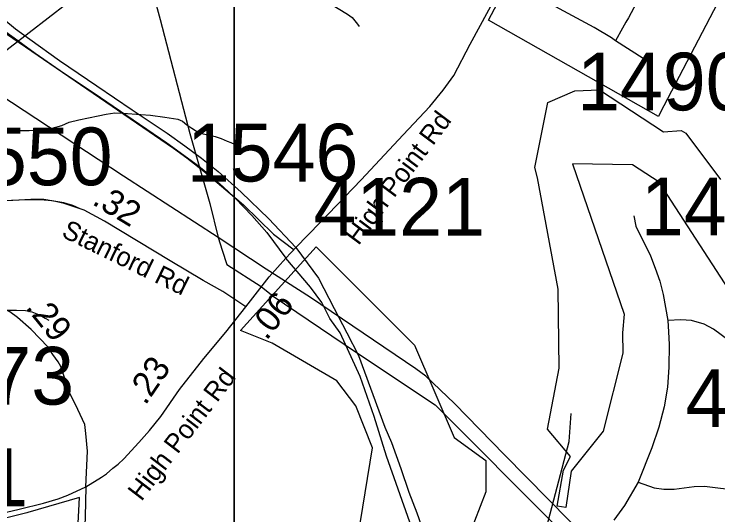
# Model space of a CAD drawing. Extents: x 1662474 to 1856135, y 779280 to 917889.
# Drawn here: x 1729937 to 1733452, y 819091 to 821591 of the extents above; entities that cross this region are included whole.
import ezdxf

# ---------------------------------------------------------------- set-up
doc = ezdxf.new("R2010")
doc.units = 0
for name, color, linetype in [('Cogo Default Point CELL', 7, 'Continuous'), ('Exist Boundary Political City Limit New', 7, 'Continuous'), ('Exist Hydrographic Misc Water Feature', 7, 'Continuous'), ('Exist Road Non-System Type 51', 7, 'Continuous'), ('Exist Road Secondary Mileage Tenths English Label', 7, 'Continuous'), ('Exist Road Secondary Type 51 Attributed', 7, 'Continuous'), ('Exist Road Secondary Type 51 Divided Attributed', 7, 'Continuous'), ('Exist Road Secondary Type 51 Label', 7, 'Continuous'), ('Exist Utilities Electrical Transmission Line', 7, 'Continuous'), ('Map Preparation Boundary City Limit Buffer Line', 7, 'Continuous'), ('Map Preparation Inset Cut Line', 7, 'Continuous'), ('Prop DGN Element Guardrail', 7, 'Continuous')]:
    doc.layers.add(name, color=color, linetype=linetype)

msp = doc.modelspace()

# ---------------------------------------------------------------- linework, layer by layer
at = {"layer": 'Exist Boundary Political City Limit New'}
for points in [[(1733426.5, 822577.8), (1733446.8, 822438.1), (1733605.6, 822515.4), (1733594.6, 822312.3), (1733581.6, 822072.1), (1733569, 821838.6), (1733565.1, 821768.3), (1733562.5, 821739.2), (1733560.6, 821718.8), (1733488.1, 821720.8), (1733162.1, 821094.5), (1733154.8, 821080.2), (1732306.9, 821560.4), (1732517.8, 821961.8), (1732821.5, 822541.1), (1733316.4, 822524.9), (1733316.6, 822626.2), (1733694.1, 822821.7), (1733713.4, 822787.2), (1733727.9, 822758.4), (1733450.4, 822626.2), (1733426.5, 822577.8)], [(1732601.6, 819519.7), (1732659.6, 819824.1), (1732653.9, 820218.6), (1732551.6, 820773.7), (1732538, 820825.9), (1732602.1, 821149.4), (1732737.9, 821208.4), (1732861, 821213.2), (1733180.8, 821002.9), (1733268.6, 821009.4), (1733292.1, 820996.4), (1733465.5, 820765.5)], [(1733669.2, 819964.8), (1733158.5, 820752.5), (1733025.5, 820839.3), (1732725.5, 820843.6), (1732984.2, 820093.2), (1732976.4, 820000), (1732977.9, 819898.8), (1732878.5, 819509.2), (1732718.8, 819310.2), (1732692.9, 819127.9), (1732648.8, 819135.6), (1732681.1, 819313.9), (1732716.6, 819383.2), (1732601.6, 819519.7)], [(1731654.2, 818976.3), (1731727.5, 819425.8), (1731643.8, 819634.9), (1731549.6, 819760.4), (1731225.2, 819948.6), (1731068.4, 820011.2), (1731445, 820429.4), (1731936.6, 819938.1), (1732135.4, 819478.1), (1732292.4, 819363.1), (1732292.4, 819206.3), (1732208.6, 818986.8)], [(1729791.9, 817409.2), (1730000, 817333.6), (1730157, 817276.6), (1730180.4, 817688.8), (1730186.9, 817793), (1730211.5, 818190.4), (1730214.5, 818238.8), (1730220.6, 818338.9), (1730263.4, 819178.4), (1730006.5, 819103.7), (1730000, 819102), (1729707.1, 819028.5)]]:
    msp.add_lwpolyline(points, dxfattribs=at)
at = {"layer": 'Exist Hydrographic Misc Water Feature'}
for points in [[(1731445.8, 821687.8), (1731603.1, 821590.3), (1731624.9, 821574.3), (1731652.5, 821541.7), (1731660.5, 821529.2)], [(1729882.9, 821017.3), (1729967.2, 821009.8), (1730013.1, 821009.7), (1730073.2, 821013.4), (1730127.4, 821022.1), (1730175.3, 821035.9), (1730211.8, 821051.6), (1730260, 821062.9), (1730356.4, 821084), (1730396.6, 821092.2), (1730440.5, 821097.8), (1730482.5, 821097), (1730570.7, 821090.2), (1730618.9, 821086), (1730690.6, 821077.1), (1730754.6, 821066.8), (1730778.6, 821056.4), (1730800.3, 821038), (1730824.3, 821021.9), (1730848.1, 821007.5), (1730874, 820995.4), (1730942, 820980.9), (1730972, 820970.5), (1731001.9, 820957.5), (1731019.7, 820949.8), (1731041.7, 820939.5)], [(1728827.9, 820205), (1728856.5, 820184.2), (1728885.8, 820155.1), (1728908.1, 820125.9), (1728942.8, 820095), (1729008.6, 820070.4), (1729078.5, 820053.8), (1729240.3, 820042.2), (1729296.3, 820041.7), (1729348.4, 820047.2), (1729418.5, 820060.5), (1729667, 820098.2), (1729731, 820103.6), (1729901.2, 820114), (1729949.2, 820113.5), (1729993.3, 820111.1), (1730025.2, 820104.8), (1730067.1, 820088.4), (1730092.9, 820074.1), (1730110.8, 820064)], [(1734058.6, 816593.8), (1734034.6, 816735.4), (1733870.6, 817070.3), (1733772.6, 817213.4), (1733557.7, 817388.5), (1733195.6, 817976.8), (1733080.5, 818143.3), (1732923.7, 818238.4), (1732574.7, 818357.1), (1732459.6, 818526.8), (1732461.7, 818733.6), (1732597.6, 819032.8), (1732709.6, 819457.2), (1732719.6, 819598.2)]]:
    msp.add_lwpolyline(points, dxfattribs=at)
at = {"layer": 'Exist Road Non-System Type 51'}
msp.add_line((1733078.2, 821369.5), (1732940.2, 821457.4), dxfattribs=at)
for points in [[(1728603.1, 822379.1), (1730734, 820921.9), (1730799.4, 820873.9), (1730884.1, 820806.9), (1730952.1, 820749.9), (1731016.6, 820696.4), (1731083.4, 820638.7), (1731233, 820493.2), (1731335.1, 820414)], [(1732940.2, 821457.4), (1732920.9, 821472.1), (1732834.5, 821524.4), (1732660.9, 821617.7), (1732613.4, 821644.7), (1732566.9, 821676.4), (1732525.9, 821717.4), (1732495.6, 821757.2), (1732469.1, 821788.4), (1732440.2, 821816.4), (1732427.4, 821828.8)], [(1733139, 821823.5), (1733005.9, 821572.8), (1732992.4, 821550.2), (1732976, 821521.1), (1732940.2, 821457.4)], [(1730266.3, 820618.5), (1730230.1, 820635.2), (1730185.5, 820649.7), (1730126.1, 820659.4), (1730069.5, 820663.6), (1730001.5, 820664.1), (1729843.8, 820657), (1729593.9, 820639.7), (1729453.5, 820632.9), (1729014.6, 820602.4), (1728961.4, 820603.5)], [(1733032, 820584.1), (1733042.8, 820532.6), (1733114.9, 820384.2), (1733139.6, 820322.8), (1733161.6, 820257.8), (1733179.6, 820190.9), (1733201.6, 820062.2)], [(1733681.9, 819889.7), (1733619.1, 819902.8), (1733545.6, 819933.5), (1733429.8, 820018), (1733384.1, 820042.7), (1733320.2, 820061.2), (1733266.5, 820065.4), (1733201.6, 820062.2)], [(1733201.6, 820062.2), (1733206.1, 820004.4), (1733208.4, 819942.6), (1733206.8, 819829.2), (1733199.9, 819728.8), (1733183.9, 819630.4), (1733156.9, 819528.9), (1733122.9, 819426.1), (1733054.5, 819255.1)], [(1733054.5, 819255.1), (1732985.9, 819137.4), (1732931.8, 819065.7)], [(1733054.5, 819255.1), (1733134.4, 819226.2), (1733182.1, 819219.2), (1733234, 819219.7), (1733334, 819233.1), (1733386.1, 819235.4), (1733559.9, 819213.7), (1733653.4, 819213.9)]]:
    msp.add_lwpolyline(points, dxfattribs=at)
at = {"layer": 'Exist Road Secondary Type 51 Attributed'}
for points in [[(1731344.2, 820425.6), (1731465.7, 820551), (1731670.8, 820763.5), (1731881, 820987.7), (1732013.4, 821129.2), (1732080.7, 821211.9), (1732134.1, 821285.5), (1732215.4, 821440.4), (1732308.9, 821612), (1732400.4, 821787.2), (1732563, 822089.4), (1732732.8, 822395.7), (1732866.4, 822658.6), (1732984.3, 822883.3), (1733111.7, 823133.8)], [(1731094.3, 820129.7), (1730980.1, 820207.2), (1730881.2, 820261.9), (1730716.8, 820358.7), (1730388, 820557.8), (1730286.6, 820611.9), (1730241.6, 820628), (1730187.4, 820646.2), (1730144.7, 820655.2), (1730086.3, 820664.9), (1730020.5, 820665.5), (1729839.3, 820656.4), (1729539.6, 820629.2)], [(1731295, 820373.6), (1731344.2, 820425.6)], [(1731344.2, 820425.6), (1731458.1, 820272.9), (1731535.4, 820121.1), (1731598.8, 819999.6), (1731656.8, 819886.5), (1731788.4, 819528.9), (1731822, 819452.7), (1731869.1, 819322.1), (1731909.1, 819205), (1731948.4, 819101), (1731979.5, 819012.4)], [(1731094.3, 820129.7), (1731211.6, 820279.2), (1731295, 820373.6)], [(1731913, 819055.6), (1731797.6, 819384.8), (1731736.1, 819582.4), (1731665.1, 819781.6), (1731565.7, 819999.6), (1731513.3, 820071.4), (1731474.6, 820151.4), (1731416.7, 820228.7), (1731295, 820373.6)], [(1730296.2, 819230.6), (1730304.3, 819409.9), (1730295.8, 819497.8), (1730290.1, 819543.2), (1730256.1, 819616.9), (1730216.3, 819699.1), (1730171, 819832.4), (1730156.8, 819855), (1730131.2, 819891.9), (1730107.1, 819928.9), (1730021.9, 820015.9), (1729953.5, 820076.7), (1729915, 820105.4), (1729863.2, 820132.3), (1729776.7, 820149.9), (1729701.9, 820157.3), (1729605.8, 820161.1), (1729381.8, 820172.1)], [(1730296.2, 819230.6), (1730373.5, 819279.5), (1730399.4, 819295.4), (1730430, 819324.1), (1730457.1, 819345), (1730484.9, 819371.1), (1730560.8, 819452.2), (1730613, 819512.9), (1730669.6, 819582.2), (1730762.4, 819717.8), (1730885.2, 819871.6), (1730994.5, 820002.7), (1731094.3, 820129.7)], [(1729841.4, 819091.7), (1729962.8, 819119.2), (1730083.2, 819149), (1730157.2, 819171.5), (1730204.8, 819190.2), (1730296.2, 819230.6)], [(1730296.2, 819230.6), (1730292.5, 819081.1), (1730280.4, 818790.4), (1730266.3, 818534)]]:
    msp.add_lwpolyline(points, dxfattribs=at)
at = {"layer": 'Exist Road Secondary Type 51 Divided Attributed'}
for points in [[(1729840.4, 821540.9), (1729937.2, 821473), (1730042.8, 821396.1), (1730167.4, 821309), (1730368.1, 821175.2), (1730532.2, 821062.6), (1730699.6, 820948), (1730857.8, 820833.4), (1730924.7, 820779.2), (1730981, 820728.4), (1731043.4, 820670.1), (1731124.1, 820585.6), (1731199.6, 820500.5), (1731295, 820373.6)], [(1729886, 821565.7), (1729944.4, 821517.6), (1730016.4, 821466.1), (1730164.3, 821359.8), (1730350.6, 821233.5), (1730526.7, 821113.4), (1730702, 820996), (1730789.9, 820934.3), (1730872.9, 820872.5), (1730955.9, 820805.9), (1731071.6, 820703), (1731209.9, 820569.9), (1731344.2, 820425.6)]]:
    msp.add_lwpolyline(points, dxfattribs=at)
at = {"layer": 'Exist Utilities Electrical Transmission Line'}
for points in [[(1730565.2, 821935.3), (1730202.7, 821643.6), (1729725.3, 821278.5)], [(1730565.2, 821935.3), (1730605.1, 821792.3), (1730666.3, 821564.7), (1730814.4, 820995), (1730914.8, 820645.8), (1730956.9, 820475.3)], [(1730956.9, 820475.3), (1730483.7, 820782.2), (1729859.5, 821190.9), (1729725.3, 821278.5)], [(1733004.3, 818758.3), (1732821.1, 818950.8), (1732387.2, 819390.3), (1732136.8, 819647.5), (1731992.8, 819783.3), (1731943.4, 819820.1), (1731418.3, 820176.5), (1731195.4, 820318.5), (1730956.9, 820475.3)], [(1730956.9, 820475.3), (1730976.3, 820413), (1730999.6, 820340.7), (1731170.4, 820230.8), (1731231.8, 820182.7), (1731642.8, 819906), (1732040.8, 819640.9), (1732652.3, 819026.8), (1732914.4, 818761.5), (1733004.3, 818758.3)]]:
    msp.add_lwpolyline(points, dxfattribs=at)
at = {"layer": 'Map Preparation Boundary City Limit Buffer Line'}
for points in [[(1733426.5, 822577.8), (1733446.8, 822438.1), (1733605.6, 822515.4), (1733594.6, 822312.3), (1733581.6, 822072.1), (1733569, 821838.6), (1733565.1, 821768.3), (1733562.5, 821739.2), (1733560.6, 821718.8), (1733488.1, 821720.8), (1733162.1, 821094.5), (1733154.8, 821080.2), (1732306.9, 821560.4), (1732517.8, 821961.8), (1732821.5, 822541.1), (1733316.4, 822524.9), (1733316.6, 822626.2), (1733694.1, 822821.7), (1733713.4, 822787.2), (1733727.9, 822758.4), (1733450.4, 822626.2), (1733426.5, 822577.8)], [(1732601.6, 819519.7), (1732659.6, 819824.1), (1732653.9, 820218.6), (1732551.6, 820773.7), (1732538, 820825.9), (1732602.1, 821149.4), (1732737.9, 821208.4), (1732861, 821213.2), (1733180.8, 821002.9), (1733268.6, 821009.4), (1733292.1, 820996.4), (1733465.5, 820765.5)], [(1733669.2, 819964.8), (1733158.5, 820752.5), (1733025.5, 820839.3), (1732725.5, 820843.6), (1732984.2, 820093.2), (1732976.4, 820000), (1732977.9, 819898.8), (1732878.5, 819509.2), (1732718.8, 819310.2), (1732692.9, 819127.9), (1732648.8, 819135.6), (1732681.1, 819313.9), (1732716.6, 819383.2), (1732601.6, 819519.7)], [(1731654.2, 818976.3), (1731727.5, 819425.8), (1731643.8, 819634.9), (1731549.6, 819760.4), (1731225.2, 819948.6), (1731068.4, 820011.2), (1731445, 820429.4), (1731936.6, 819938.1), (1732135.4, 819478.1), (1732292.4, 819363.1), (1732292.4, 819206.3), (1732208.6, 818986.8)], [(1729791.9, 817409.2), (1730000, 817333.6), (1730157, 817276.6), (1730180.4, 817688.8), (1730186.9, 817793), (1730211.5, 818190.4), (1730214.5, 818238.8), (1730220.6, 818338.9), (1730263.4, 819178.4), (1730006.5, 819103.7), (1730000, 819102), (1729707.1, 819028.5)]]:
    msp.add_lwpolyline(points, dxfattribs=at)
at = {"layer": 'Map Preparation Inset Cut Line'}
for points in [[(1731035.7, 782767.4), (1668486.3, 782767.4), (1668486.3, 826588.1), (1731035.7, 826588.1)], [(1793585.1, 782767.4), (1731035.7, 782767.4), (1731035.7, 826588.1), (1793585.1, 826588.1)]]:
    msp.add_lwpolyline(points, close=True, dxfattribs=at)

# ---------------------------------------------------------------- texts
at = {"layer": 'Cogo Default Point CELL'}
for s, p in [('1490', (1732748.9, 821110.5)), ('1546', (1730799.6, 820755.5)), ('1550', (1729572.1, 820736.8)), ('4121', (1731432.1, 820485.8)), ('1489', (1733067.6, 820487.3)), ('1673', (1729380.2, 819641.8)), ('4214', (1733290.2, 819529.8)), ('4121', (1729150.6, 819134.7))]:
    msp.add_text(s, height=288, dxfattribs=at).set_placement(p)
at = {"layer": 'Exist Road Secondary Mileage Tenths English Label'}
for s, rotation, p in [('.32', 328.9873, (1730321.7, 820644.8)), ('.29', 308.8732, (1729991.1, 820126))]:
    msp.add_text(s, height=125, rotation=rotation, dxfattribs=at).set_placement(p)
at = {"layer": 'Exist Road Secondary Type 51 Label'}
for s, rotation, p in [('High Point Rd', 53.2724, (1731657.2, 820432.3)), ('Stanford Rd', 333.9286, (1730168.8, 820482.3)), ('High Point Rd', 52.5623, (1730573, 819155.4))]:
    msp.add_text(s, height=95, rotation=rotation, dxfattribs=at).set_placement(p)
at = {"layer": 'Prop DGN Element Guardrail'}
for s, rotation, p in [('.06', 51.8867, (1731197.7, 819957.8)), ('.23', 55.6081, (1730592.7, 819634.4))]:
    msp.add_text(s, height=125, rotation=rotation, dxfattribs=at).set_placement(p)

doc.saveas('drawing.dxf')
